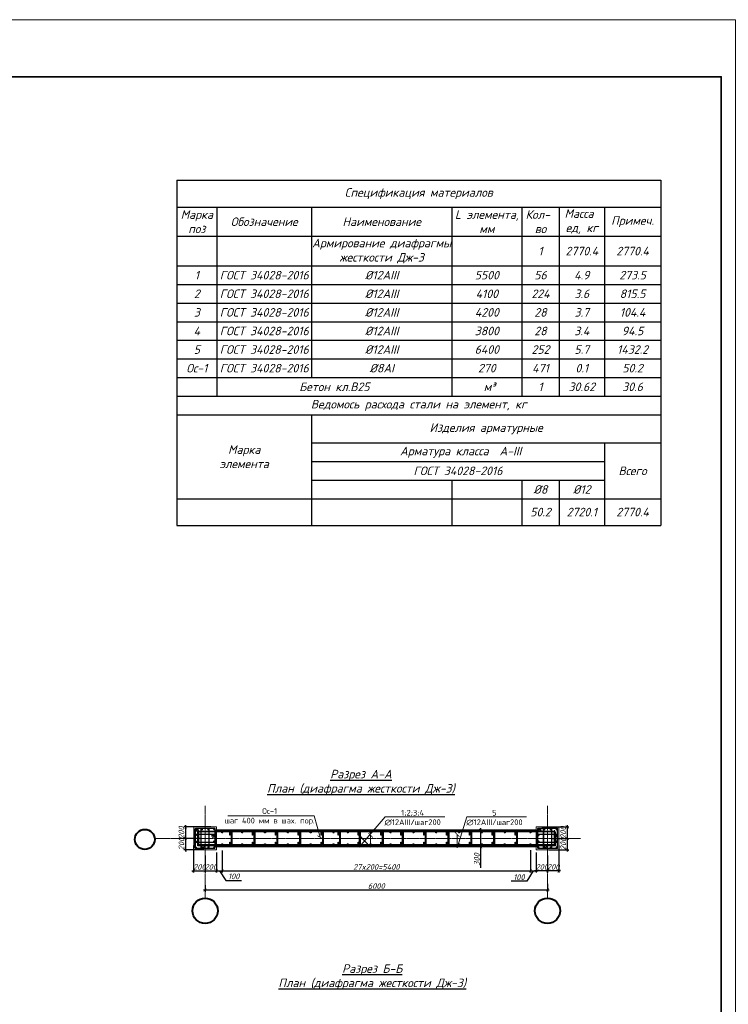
# Model space of a CAD drawing. Header units: millimetres. Extents: x -33345 to 4712671, y -3392 to 121473.
# Tile 1019 of 1056: x 4039541 to 4064375, y 69397 to 103901. Entities that reach past the tile are written whole.
import ezdxf
from ezdxf import colors
from ezdxf.entities.mleader import LeaderData, LeaderLine
from ezdxf.math import Vec2, Vec3

# ---------------------------------------------------------------- set-up
doc = ezdxf.new("R2010")
doc.units = ezdxf.units.MM
for name, pattern in [('AM_DIN_G_W050', [13.75, 9.75, -1.5, 1, -1.5]), ('ГОСТ 2.303 5', [24, 20, -1.5, 1, -1.5]), ('ГОСТ 2.303 6', [12, 8, -1.5, 1, -1.5]), ('осевая', [2, 1.25, -0.25, 0.25, -0.25])]:
    doc.linetypes.add(name, pattern=pattern)
for name, color, linetype, lineweight in [('.', 7, 'Continuous', 15), ('w-line', 7, 'Continuous', 0), ('w-Армирования', 172, 'Continuous', 30), ('КЖ_ОСИ', 1, 'Continuous', 25), ('ос КЖ', 242, 'осевая', 15)]:
    doc.layers.add(name, color=color, linetype=linetype, lineweight=lineweight)
doc.layers.add('_линия', color=7, linetype='Continuous')
doc.styles.add('_text', font='isocpeui.ttf')
doc.styles.add('GOST-2.304_Type-B', font='GOST Common.ttf')
doc.styles.add('GOST-2.304_Type-B_italic', font='GOST Common Italic.ttf')
doc.styles.add('ISOCPEUR', font='isocpeui.ttf', dxfattribs={"height": 300})
doc.styles.add('Toxur', font='isocpeui.ttf', dxfattribs={"height": 250})
doc.styles.add('X-U-RW-01$0$StyleROMANS', font='GOTHIC.TTF')
doc.dimstyles.new('A_100', dxfattribs={"dimtxt": 100, "dimasz": 50, "dimexe": 30, "dimexo": 50, "dimgap": 20, "dimtad": 1, "dimdec": 0, "dimtxsty": 'GOST-2.304_Type-B_italic', "dimblk": 'ARCHTICK', "dimcen": 0, "dimdle": 30, "dimclrd": 256, "dimclre": 256, "dimadec": 0, "dimazin": 0, "dimtfac": 1, "dimtdec": 0, "dimtmove": 0, "dimatfit": 3, "dimfxl": 1, "dimlwd": -1, "dimlwe": -1, "dimarcsym": 1})

# ---------------------------------------------------------------- blocks, each defined once
blk = doc.blocks.new('srhet')
at = {"lineweight": 20}
blk.add_lwpolyline([(-49807960, 24193266), (-49748560, 24193266), (-49748560, 24235266), (-49807960, 24235266)], close=True, dxfattribs=at)
at = {"lineweight": 35}
blk.add_lwpolyline([(-49805960, 24193766), (-49749060, 24193766), (-49749060, 24234766), (-49805960, 24234766)], close=True, dxfattribs=at)
blk = doc.blocks.new('*T2455')
at = {"color": 0, "linetype": 'ByBlock', "lineweight": -2, "transparency": 16777216}
for p, q in [((0, 0), (16958, 0)), ((0, 0), (0, -12101)), ((16958, 0), (16958, -12101)), ((0, -950), (16958, -950)), ((1405, -950), (1405, -7570)), ((4721, -950), (4721, -6918)), ((9640, -950), (9640, -7570)), ((12090, -950), (12090, -7570)), ((13401, -950), (13401, -7570)), ((14984, -950), (14984, -7570)), ((0, -1971), (16958, -1971)), ((0, -3007), (16958, -3007)), ((0, -3659), (16958, -3659)), ((0, -4311), (16958, -4311)), ((0, -4963), (16958, -4963)), ((0, -5614), (16958, -5614)), ((0, -6266), (16958, -6266)), ((0, -6918), (16958, -6918)), ((0, -7570), (16958, -7570)), ((0, -8222), (16958, -8222)), ((4721, -8222), (4721, -12101)), ((4721, -9212), (16958, -9212)), ((14984, -9212), (14984, -12101)), ((4721, -9864), (14984, -9864)), ((4721, -10516), (14984, -10516)), ((9640, -10516), (9640, -12101)), ((12090, -10516), (12090, -12101)), ((13401, -10516), (13401, -12101)), ((0, -11168), (16958, -11168)), ((0, -12101), (16958, -12101))]:
    blk.add_line(p, q, dxfattribs=at)
at = {"color": 0, "lineweight": 25, "transparency": 16777216, "char_height": 300, "attachment_point": 5}
for s, insert, width, style in [('Спецификация материалов ', (8479, -475), 16955.45, 'Toxur'), ('Марка поз', (702, -1460), 1401.56, 'Toxur'), ('L элемента, мм', (10865, -1460), 2446.63, 'Toxur'), ('Кол-   во', (12745, -1460), 1308.13, 'Toxur'), ('Масса   ед, кг', (14192, -1460), 1580.36, 'Toxur'), ('Обозначение', (3063, -1460), 3313.91, 'Toxur'), ('Наименование', (7181, -1460), 4915.43, 'Toxur'), ('Примеч.', (15971, -1460), 1971.44, 'Toxur'), ('{\\C230;Армирование диафрагмы жесткости Дж-3}', (7181, -2489), 4915.43, 'Toxur'), ('{\\C230;1}', (12745, -2489), 1308.13, 'Toxur'), ('{\\C230;2770.4}', (14192, -2489), 1580.36, 'Toxur'), ('{\\C230;2770.4}', (15971, -2489), 1971.44, 'Toxur'), ('{\\C5;ГОСТ 34028-2016}', (3063, -3333), 3313.91, 'Toxur'), ('{\\C5;1}', (702, -3333), 1401.56, 'Toxur'), ('{\\C5;%%C12АIII}', (7181, -3333), 4915.43, 'Toxur'), ('{\\C5;5500}', (10865, -3333), 2446.63, 'ISOCPEUR'), ('{\\C5;56}', (12745, -3333), 1308.13, 'Toxur'), ('{\\C5;4.9}', (14192, -3333), 1580.36, 'Toxur'), ('{\\C5;273.5}', (15971, -3333), 1971.44, 'Toxur'), ('{\\C5;ГОСТ 34028-2016}', (3063, -3985), 3313.91, 'Toxur'), ('{\\C5;2}', (702, -3985), 1401.56, 'Toxur'), ('{\\C5;%%C12АIII}', (7181, -3985), 4915.43, 'Toxur'), ('{\\C5;4100}', (10865, -3985), 2446.63, 'ISOCPEUR'), ('{\\C5;224}', (12745, -3985), 1308.13, 'Toxur'), ('{\\C5;3.6}', (14192, -3985), 1580.36, 'Toxur'), ('{\\C5;815.5}', (15971, -3985), 1971.44, 'Toxur'), ('{\\C5;3', (702, -4637), 1401.56, 'Toxur'), ('{\\C5;ГОСТ 34028-2016}', (3063, -4637), 3313.91, 'Toxur'), ('{\\C5;%%C12АIII}', (7181, -4637), 4915.43, 'Toxur'), ('{\\C5;4200}', (10865, -4637), 2446.63, 'ISOCPEUR'), ('{\\C5;28}', (12745, -4637), 1308.13, 'Toxur'), ('{\\C5;3.7}', (14192, -4637), 1580.36, 'Toxur'), ('{\\C5;104.4}', (15971, -4637), 1971.44, 'Toxur'), ('{\\C5;4', (702, -5289), 1401.56, 'Toxur'), ('{\\C5;ГОСТ 34028-2016}', (3063, -5289), 3313.91, 'Toxur'), ('{\\C5;%%C12АIII}', (7181, -5289), 4915.43, 'Toxur'), ('{\\C5;3800}', (10865, -5289), 2446.63, 'ISOCPEUR'), ('{\\C5;28}', (12745, -5289), 1308.13, 'Toxur'), ('{\\C5;3.4}', (14192, -5289), 1580.36, 'Toxur'), ('{\\C5;94.5}', (15971, -5289), 1971.44, 'Toxur'), ('{\\C5;5', (702, -5940), 1401.56, 'Toxur'), ('{\\C5;ГОСТ 34028-2016}', (3063, -5940), 3313.91, 'Toxur'), ('{\\C5;%%C12АIII}', (7181, -5940), 4915.43, 'Toxur'), ('{\\C5;6400}', (10865, -5940), 2446.63, 'ISOCPEUR'), ('{\\C5;252}', (12745, -5940), 1308.13, 'Toxur'), ('{\\C5;5.7}', (14192, -5940), 1580.36, 'Toxur'), ('{\\C5;1432.2}', (15971, -5940), 1971.44, 'Toxur'), ('{\\C5;ГОСТ 34028-2016}', (3063, -6592), 3313.91, 'Toxur'), ('{\\C5;Ос-1}', (702, -6592), 1401.56, 'Toxur'), ('{\\C5;%%C8АI}', (7181, -6592), 4915.43, 'Toxur'), ('{\\C5;270}', (10865, -6592), 2446.63, 'Toxur'), ('{\\C5;471}', (12745, -6592), 1308.13, 'Toxur'), ('{\\C5;0.1}', (14192, -6592), 1580.36, 'Toxur'), ('{\\C5;50.2}', (15971, -6592), 1971.44, 'Toxur'), ('{\\C230;Бетон кл.В25   }', (5522, -7244), 8232.34, 'Toxur'), ('{\\C230; м³ }', (10865, -7244), 2446.63, 'Toxur'), ('{\\C230;1}', (12745, -7244), 1307.53, 'Toxur'), ('{\\C230;30.62}', (14192, -7244), 1579.76, 'Toxur'), ('{\\C230;30.6}', (15971, -7244), 1970.84, 'Toxur'), ('\\A1;Ведомось расхода стали на элемент, кг', (8479, -7896), 16955.45, 'Toxur'), ('\\A1;Изделия арматурные', (10840, -8717), 12233.98, 'Toxur'), ('Марка \\Pэлемента', (2361, -9695), 4718.47, 'Toxur'), ('\\A1; Арматура класса  А-III', (9853, -9538), 10259.54, 'Toxur'), ('Всего', (15971, -10190), 1971.44, 'Toxur'), ('{\\C5;ГОСТ 34028-2016}', (9853, -10190), 10259.54, 'Toxur'), ('%%C8', (12745, -10842), 1308.13, 'Toxur'), ('%%C12', (14192, -10842), 1580.36, 'Toxur'), ('50.2', (12745, -11634), 1308.13, 'Toxur'), ('2720.1', (14192, -11634), 1580.36, 'Toxur'), ('2770.4', (15971, -11634), 1971.44, 'Toxur')]:
    blk.add_mtext(s, dxfattribs=dict(at, insert=insert, width=width, style=style))
blk = doc.blocks.new('_ArchTick')
at = {"color": 0, "linetype": 'ByBlock', "const_width": 0.15}
blk.add_lwpolyline([(-0.5, -0.5), (0.5, 0.5)], dxfattribs=at)
blk = doc.blocks.new('*D736')
at = {"transparency": 16777216}
for p, q in [((3888844, 1529288), (3888844, 1529172)), ((3894844, 1529311), (3894844, 1529172)), ((3894874, 1529202), (3888814, 1529202))]:
    blk.add_line(p, q, dxfattribs=at)
at = {"layer": 'Defpoints', "color": 0, "lineweight": 0, "transparency": 16777216}
for p in [(3888844, 1529338), (3894844, 1529361), (3888844, 1529202)]:
    blk.add_point(p, dxfattribs=at)
at = {"transparency": 16777216, "xscale": 50, "yscale": 50, "zscale": 50, "rotation": 180}
blk.add_blockref('_ArchTick', (3888844, 1529202), dxfattribs=at)
at = {"transparency": 16777216, "xscale": 50, "yscale": 50, "zscale": 50}
blk.add_blockref('_ArchTick', (3894844, 1529202), dxfattribs=at)
at = {"color": 0, "transparency": 16777216, "insert": (3891844, 1529272), "char_height": 100, "attachment_point": 5, "style": 'GOST-2.304_Type-B_italic'}
blk.add_mtext('6000', dxfattribs=at)
blk = doc.blocks.new('sg')
at = {"layer": 'w-line', "color": 0, "ltscale": 100}
blk.add_lwpolyline([(-221433862, 49544442), (-221428862, 49544442), (-221428862, 49549442), (-221433862, 49549442)], close=True, dxfattribs=at)
at = {"layer": 'w-Армирования', "color": 0, "lineweight": 13, "ltscale": 100}
for points in [[(-221432986, 49548466), (-221433441, 49548827, -0.7364565), (-221433362, 49549082), (-221429362, 49549082, -0.4142136), (-221429222, 49548942), (-221429222, 49544942, -0.4142136), (-221429362, 49544802), (-221433362, 49544802, -0.4142136), (-221433502, 49544942), (-221433502, 49548942, -0.6509933), (-221433268, 49549046), (-221432831, 49548700), (-221432782, 49548762), (-221433214, 49549105, 0.651037), (-221433582, 49548942), (-221433582, 49544942, 0.4142136), (-221433362, 49544722), (-221429362, 49544722, 0.4142136), (-221429142, 49544942), (-221429142, 49548942, 0.4142136), (-221429362, 49549162), (-221433362, 49549162, 0.7364553), (-221433487, 49548761), (-221433035, 49548403)], [(-221429895, 49547398), (-221429455, 49547747, -0.6451392), (-221429222, 49547642), (-221429222, 49546242, -0.4142136), (-221429362, 49546102), (-221433362, 49546102, -0.4142136), (-221433502, 49546242), (-221433502, 49547642, -0.4142136), (-221433362, 49547782), (-221429362, 49547782, -0.7424151), (-221429285, 49547525), (-221429740, 49547164), (-221429691, 49547102), (-221429239, 49547459, 0.7402736), (-221429362, 49547862), (-221433362, 49547862, 0.4142136), (-221433582, 49547642), (-221433582, 49546242, 0.4142136), (-221433362, 49546022), (-221429362, 49546022, 0.4142136), (-221429142, 49546242), (-221429142, 49547642, 0.6474593), (-221429508, 49547806), (-221429944, 49547461)], [(-221431684, 49545420), (-221432147, 49545053, 0.7161724), (-221432062, 49544802), (-221430662, 49544802, 0.4142136), (-221430522, 49544942), (-221430522, 49548942, 0.4142136), (-221430662, 49549082), (-221432062, 49549082, 0.4142136), (-221432202, 49548942), (-221432202, 49544942, 0.6451153), (-221431970, 49544837), (-221431530, 49545186), (-221431480, 49545123), (-221431916, 49544778, -0.6474561), (-221432282, 49544942), (-221432282, 49548942, -0.4142136), (-221432062, 49549162), (-221430662, 49549162, -0.4142136), (-221430442, 49548942), (-221430442, 49544942, -0.4142136), (-221430662, 49544722), (-221432062, 49544722, -0.7402736), (-221432185, 49545124), (-221431734, 49545482)]]:
    blk.add_lwpolyline(points, format="xyb", close=True, dxfattribs=at)
for centre in [(-221433362, 49548942), (-221432062, 49548942), (-221430662, 49548942), (-221429362, 49548942), (-221433362, 49547642), (-221433362, 49546242), (-221429362, 49547642), (-221429362, 49546242), (-221433362, 49544942), (-221432062, 49544942), (-221430662, 49544942), (-221429362, 49544942)]:
    blk.add_circle(centre, 140, dxfattribs=at)
at = {"layer": 'КЖ_ОСИ', "color": 0, "linetype": 'AM_DIN_G_W050', "lineweight": 13, "ltscale": 100}
for points in [[(-221432807, 49548731), (-221433250, 49549083, 0.6274968), (-221433542, 49548942), (-221433542, 49544942, 0.4142136), (-221433362, 49544762), (-221429362, 49544762, 0.4142136), (-221429182, 49544942), (-221429182, 49548942, 0.4142136), (-221429362, 49549122), (-221433362, 49549122, 0.7016331), (-221433477, 49548804), (-221433011, 49548434)], [(-221429715, 49547133), (-221429222, 49547529, 0.6306121), (-221429362, 49547822), (-221433362, 49547822, 0.4142136), (-221433542, 49547642), (-221433542, 49546242, 0.4142136), (-221433362, 49546062), (-221429362, 49546062, 0.4142136), (-221429182, 49546242), (-221429182, 49547642, 0.6306019), (-221429475, 49547782), (-221429919, 49547430)], [(-221431505, 49545154), (-221431949, 49544802, -0.6306121), (-221432242, 49544942), (-221432242, 49548942, -0.4142136), (-221432062, 49549122), (-221430662, 49549122, -0.4142136), (-221430482, 49548942), (-221430482, 49544942, -0.4142136), (-221430662, 49544762), (-221432062, 49544762, -0.6306019), (-221432202, 49545055), (-221431709, 49545451)]]:
    blk.add_lwpolyline(points, format="xyb", dxfattribs=at)
blk = doc.blocks.new('*D737')
at = {"transparency": 16777216}
for p, q in [((3888644, 1529983), (3888644, 1529506)), ((3888844, 1529807), (3888844, 1529506)), ((3888614, 1529536), (3888874, 1529536))]:
    blk.add_line(p, q, dxfattribs=at)
at = {"layer": 'Defpoints', "color": 0, "lineweight": 0, "transparency": 16777216}
for p in [(3888644, 1530033), (3888844, 1529857), (3888844, 1529536)]:
    blk.add_point(p, dxfattribs=at)
at = {"transparency": 16777216, "xscale": 50, "yscale": 50, "zscale": 50, "rotation": 180}
blk.add_blockref('_ArchTick', (3888644, 1529536), dxfattribs=at)
at = {"transparency": 16777216, "xscale": 50, "yscale": 50, "zscale": 50}
blk.add_blockref('_ArchTick', (3888844, 1529536), dxfattribs=at)
at = {"color": 0, "transparency": 16777216, "insert": (3888744, 1529606), "char_height": 100, "attachment_point": 5, "style": 'GOST-2.304_Type-B_italic'}
blk.add_mtext('200', dxfattribs=at)
blk = doc.blocks.new('*D738')
at = {"transparency": 16777216}
for p, q in [((3888844, 1529807), (3888844, 1529506)), ((3889044, 1529857), (3889044, 1529506)), ((3888814, 1529536), (3889074, 1529536))]:
    blk.add_line(p, q, dxfattribs=at)
at = {"layer": 'Defpoints', "color": 0, "lineweight": 0, "transparency": 16777216}
for p in [(3888844, 1529857), (3889044, 1529907), (3889044, 1529536)]:
    blk.add_point(p, dxfattribs=at)
at = {"transparency": 16777216, "xscale": 50, "yscale": 50, "zscale": 50, "rotation": 180}
blk.add_blockref('_ArchTick', (3888844, 1529536), dxfattribs=at)
at = {"transparency": 16777216, "xscale": 50, "yscale": 50, "zscale": 50}
blk.add_blockref('_ArchTick', (3889044, 1529536), dxfattribs=at)
at = {"color": 0, "transparency": 16777216, "insert": (3888944, 1529606), "char_height": 100, "attachment_point": 5, "style": 'GOST-2.304_Type-B_italic'}
blk.add_mtext('200', dxfattribs=at)
blk = doc.blocks.new('*D739')
at = {"transparency": 16777216}
for p, q in [((3889044, 1529857), (3889044, 1529506)), ((3889145, 1529895), (3889145, 1529506)), ((3889014, 1529536), (3889175, 1529536)), ((3889095, 1529536), (3889206, 1529371)), ((3889206, 1529371), (3889485, 1529371))]:
    blk.add_line(p, q, dxfattribs=at)
at = {"layer": 'Defpoints', "color": 0, "lineweight": 0, "transparency": 16777216}
for p in [(3889145, 1529945), (3889044, 1529907), (3889145, 1529536)]:
    blk.add_point(p, dxfattribs=at)
at = {"transparency": 16777216, "xscale": 50, "yscale": 50, "zscale": 50, "rotation": 180}
blk.add_blockref('_ArchTick', (3889044, 1529536), dxfattribs=at)
at = {"transparency": 16777216, "xscale": 50, "yscale": 50, "zscale": 50}
blk.add_blockref('_ArchTick', (3889145, 1529536), dxfattribs=at)
at = {"color": 0, "transparency": 16777216, "insert": (3889346, 1529441), "char_height": 100, "attachment_point": 5, "style": 'GOST-2.304_Type-B_italic'}
blk.add_mtext('100', dxfattribs=at)
blk = doc.blocks.new('*D740')
at = {"transparency": 16777216}
for p, q in [((3889145, 1529895), (3889145, 1529506)), ((3894545, 1529898), (3894545, 1529506)), ((3889115, 1529536), (3894575, 1529536))]:
    blk.add_line(p, q, dxfattribs=at)
at = {"layer": 'Defpoints', "color": 0, "lineweight": 0, "transparency": 16777216}
for p in [(3889145, 1529945), (3894545, 1529948), (3894545, 1529536)]:
    blk.add_point(p, dxfattribs=at)
at = {"transparency": 16777216, "xscale": 50, "yscale": 50, "zscale": 50, "rotation": 180}
blk.add_blockref('_ArchTick', (3889145, 1529536), dxfattribs=at)
at = {"transparency": 16777216, "xscale": 50, "yscale": 50, "zscale": 50}
blk.add_blockref('_ArchTick', (3894545, 1529536), dxfattribs=at)
at = {"color": 0, "transparency": 16777216, "insert": (3891845, 1529606), "char_height": 100, "attachment_point": 5, "style": 'GOST-2.304_Type-B_italic'}
blk.add_mtext('27x200=5400', dxfattribs=at)
blk = doc.blocks.new('*D741')
at = {"transparency": 16777216}
for p, q in [((3894545, 1529898), (3894545, 1529506)), ((3894644, 1529857), (3894644, 1529506)), ((3894595, 1529536), (3894483, 1529356)), ((3894515, 1529536), (3894674, 1529536)), ((3894483, 1529356), (3894205, 1529356))]:
    blk.add_line(p, q, dxfattribs=at)
at = {"layer": 'Defpoints', "color": 0, "lineweight": 0, "transparency": 16777216}
for p in [(3894545, 1529948), (3894644, 1529907), (3894644, 1529536)]:
    blk.add_point(p, dxfattribs=at)
at = {"transparency": 16777216, "xscale": 50, "yscale": 50, "zscale": 50, "rotation": 180}
blk.add_blockref('_ArchTick', (3894545, 1529536), dxfattribs=at)
at = {"transparency": 16777216, "xscale": 50, "yscale": 50, "zscale": 50}
blk.add_blockref('_ArchTick', (3894644, 1529536), dxfattribs=at)
at = {"color": 0, "transparency": 16777216, "insert": (3894344, 1529426), "char_height": 100, "attachment_point": 5, "style": 'GOST-2.304_Type-B_italic'}
blk.add_mtext('100', dxfattribs=at)
blk = doc.blocks.new('*D742')
at = {"transparency": 16777216}
for p, q in [((3893675, 1530257), (3893645, 1530257)), ((3893675, 1529927), (3893675, 1530287)), ((3893675, 1529957), (3893645, 1529957)), ((3893675, 1529588), (3893675, 1529957))]:
    blk.add_line(p, q, dxfattribs=at)
at = {"layer": 'Defpoints', "color": 0, "lineweight": 0, "transparency": 16777216}
for p in [(3893675, 1530257), (3893725, 1530257), (3893725, 1529957)]:
    blk.add_point(p, dxfattribs=at)
at = {"transparency": 16777216, "xscale": 50, "yscale": 50, "zscale": 50}
for p, rotation in [((3893675, 1530257), 90), ((3893675, 1529957), 270)]:
    blk.add_blockref('_ArchTick', p, dxfattribs=dict(at, rotation=rotation))
at = {"color": 0, "transparency": 16777216, "insert": (3893605, 1529737), "char_height": 100, "attachment_point": 5, "rotation": 90, "style": 'GOST-2.304_Type-B_italic'}
blk.add_mtext('300', dxfattribs=at)
blk = doc.blocks.new('*D743')
at = {"transparency": 16777216}
for p, q in [((3888946, 1530307), (3888469, 1530307)), ((3888499, 1530337), (3888499, 1530077)), ((3888770, 1530107), (3888469, 1530107))]:
    blk.add_line(p, q, dxfattribs=at)
at = {"layer": 'Defpoints', "color": 0, "lineweight": 0, "transparency": 16777216}
for p in [(3888996, 1530307), (3888499, 1530107), (3888820, 1530107)]:
    blk.add_point(p, dxfattribs=at)
at = {"transparency": 16777216, "xscale": 50, "yscale": 50, "zscale": 50}
for p, rotation in [((3888499, 1530307), 90), ((3888499, 1530107), 270)]:
    blk.add_blockref('_ArchTick', p, dxfattribs=dict(at, rotation=rotation))
at = {"color": 0, "transparency": 16777216, "insert": (3888429, 1530207), "char_height": 100, "attachment_point": 5, "rotation": 90, "style": 'GOST-2.304_Type-B_italic'}
blk.add_mtext('200', dxfattribs=at)
blk = doc.blocks.new('*D744')
at = {"transparency": 16777216}
for p, q in [((3888770, 1530107), (3888469, 1530107)), ((3888499, 1530137), (3888499, 1529877)), ((3888820, 1529907), (3888469, 1529907))]:
    blk.add_line(p, q, dxfattribs=at)
at = {"layer": 'Defpoints', "color": 0, "lineweight": 0, "transparency": 16777216}
for p in [(3888820, 1530107), (3888499, 1529907), (3888870, 1529907)]:
    blk.add_point(p, dxfattribs=at)
at = {"transparency": 16777216, "xscale": 50, "yscale": 50, "zscale": 50}
for p, rotation in [((3888499, 1530107), 90), ((3888499, 1529907), 270)]:
    blk.add_blockref('_ArchTick', p, dxfattribs=dict(at, rotation=rotation))
at = {"color": 0, "transparency": 16777216, "insert": (3888429, 1530007), "char_height": 100, "attachment_point": 5, "rotation": 90, "style": 'GOST-2.304_Type-B_italic'}
blk.add_mtext('200', dxfattribs=at)
blk = doc.blocks.new('*D745')
at = {"transparency": 16777216}
for p, q in [((3895044, 1529983), (3895044, 1529506)), ((3894844, 1529807), (3894844, 1529506)), ((3895074, 1529536), (3894814, 1529536))]:
    blk.add_line(p, q, dxfattribs=at)
at = {"layer": 'Defpoints', "color": 0, "lineweight": 0, "transparency": 16777216}
for p in [(3895044, 1530033), (3894844, 1529857), (3894844, 1529536)]:
    blk.add_point(p, dxfattribs=at)
at = {"transparency": 16777216, "xscale": 50, "yscale": 50, "zscale": 50, "rotation": 180}
blk.add_blockref('_ArchTick', (3894844, 1529536), dxfattribs=at)
at = {"transparency": 16777216, "xscale": 50, "yscale": 50, "zscale": 50}
blk.add_blockref('_ArchTick', (3895044, 1529536), dxfattribs=at)
at = {"color": 0, "transparency": 16777216, "insert": (3894944, 1529606), "char_height": 100, "attachment_point": 5, "style": 'GOST-2.304_Type-B_italic'}
blk.add_mtext('200', dxfattribs=at)
blk = doc.blocks.new('*D746')
at = {"transparency": 16777216}
for p, q in [((3894644, 1529857), (3894644, 1529506)), ((3894844, 1529807), (3894844, 1529506)), ((3894874, 1529536), (3894614, 1529536))]:
    blk.add_line(p, q, dxfattribs=at)
at = {"layer": 'Defpoints', "color": 0, "lineweight": 0, "transparency": 16777216}
for p in [(3894644, 1529907), (3894844, 1529857), (3894644, 1529536)]:
    blk.add_point(p, dxfattribs=at)
at = {"transparency": 16777216, "xscale": 50, "yscale": 50, "zscale": 50, "rotation": 180}
blk.add_blockref('_ArchTick', (3894644, 1529536), dxfattribs=at)
at = {"transparency": 16777216, "xscale": 50, "yscale": 50, "zscale": 50}
blk.add_blockref('_ArchTick', (3894844, 1529536), dxfattribs=at)
at = {"color": 0, "transparency": 16777216, "insert": (3894744, 1529606), "char_height": 100, "attachment_point": 5, "style": 'GOST-2.304_Type-B_italic'}
blk.add_mtext('200', dxfattribs=at)
blk = doc.blocks.new('*D747')
at = {"transparency": 16777216}
for p, q in [((3894743, 1530307), (3895220, 1530307)), ((3895190, 1530337), (3895190, 1530077)), ((3894919, 1530107), (3895220, 1530107))]:
    blk.add_line(p, q, dxfattribs=at)
at = {"layer": 'Defpoints', "color": 0, "lineweight": 0, "transparency": 16777216}
for p in [(3894693, 1530307), (3894869, 1530107), (3895190, 1530107)]:
    blk.add_point(p, dxfattribs=at)
at = {"transparency": 16777216, "xscale": 50, "yscale": 50, "zscale": 50}
for p, rotation in [((3895190, 1530307), 90), ((3895190, 1530107), 270)]:
    blk.add_blockref('_ArchTick', p, dxfattribs=dict(at, rotation=rotation))
at = {"color": 0, "transparency": 16777216, "insert": (3895120, 1530207), "char_height": 100, "attachment_point": 5, "rotation": 90, "style": 'GOST-2.304_Type-B_italic'}
blk.add_mtext('200', dxfattribs=at)
blk = doc.blocks.new('*D748')
at = {"transparency": 16777216}
for p, q in [((3894919, 1530107), (3895220, 1530107)), ((3895190, 1530137), (3895190, 1529877)), ((3894869, 1529907), (3895220, 1529907))]:
    blk.add_line(p, q, dxfattribs=at)
at = {"layer": 'Defpoints', "color": 0, "lineweight": 0, "transparency": 16777216}
for p in [(3894869, 1530107), (3894819, 1529907), (3895190, 1529907)]:
    blk.add_point(p, dxfattribs=at)
at = {"transparency": 16777216, "xscale": 50, "yscale": 50, "zscale": 50}
for p, rotation in [((3895190, 1530107), 90), ((3895190, 1529907), 270)]:
    blk.add_blockref('_ArchTick', p, dxfattribs=dict(at, rotation=rotation))
at = {"color": 0, "transparency": 16777216, "insert": (3895120, 1530007), "char_height": 100, "attachment_point": 5, "rotation": 90, "style": 'GOST-2.304_Type-B_italic'}
blk.add_mtext('200', dxfattribs=at)
blk = doc.blocks.new('КНОЫ')
blk.add_lwpolyline([(3889044.5, 1530256.7), (3894644.5, 1530256.7), (3894644.5, 1529956.7), (3889044.5, 1529956.7)], close=True)
at = {"color": 0, "lineweight": 30, "ltscale": 12}
for points in [[(3888709.4, 1530236.7), (3888709.4, 1530004.9, 0.4142136), (3888734.6, 1529979.7), (3894949.2, 1529979.7, 0.4142136), (3894974.4, 1530004.9), (3894974.4, 1530236.7), (3894960.4, 1530236.7), (3894960.4, 1530004.9, -0.4979152), (3894949.2, 1529993.7), (3888734.6, 1529993.7, -0.4142136), (3888723.4, 1530004.9), (3888723.4, 1530236.7)], [(3888715.1, 1529976.7), (3888715.1, 1530208.5, -0.4142136), (3888740.3, 1530233.7), (3894954.9, 1530233.7, -0.4142136), (3894980.1, 1530208.5), (3894980.1, 1529976.7), (3894966.1, 1529976.7), (3894966.1, 1530208.5, 0.4979152), (3894954.9, 1530219.7), (3888740.3, 1530219.7, 0.4142136), (3888729.1, 1530208.5), (3888729.1, 1529976.7)], [(3889283.7, 1530042.7), (3889283.7, 1530003.3, 1), (3889305.3, 1530003.3), (3889305.3, 1530210.1, 1.0000011), (3889283.7, 1530210.1), (3889283.7, 1530165.5), (3889275.7, 1530165.5), (3889275.7, 1530210.1, -1), (3889313.3, 1530210.1), (3889313.3, 1530003.3, -1), (3889275.7, 1530003.3), (3889275.7, 1530042.7)], [(3889683.7, 1530042.7), (3889683.7, 1530003.3, 1), (3889705.3, 1530003.3), (3889705.3, 1530210.1, 1.0000011), (3889683.7, 1530210.1), (3889683.7, 1530165.5), (3889675.7, 1530165.5), (3889675.7, 1530210.1, -1), (3889713.3, 1530210.1), (3889713.3, 1530003.3, -1), (3889675.7, 1530003.3), (3889675.7, 1530042.7)], [(3890083.7, 1530042.7), (3890083.7, 1530003.3, 1), (3890105.3, 1530003.3), (3890105.3, 1530210.1, 1.0000011), (3890083.7, 1530210.1), (3890083.7, 1530165.5), (3890075.7, 1530165.5), (3890075.7, 1530210.1, -1), (3890113.3, 1530210.1), (3890113.3, 1530003.3, -1), (3890075.7, 1530003.3), (3890075.7, 1530042.7)], [(3890483.7, 1530042.7), (3890483.7, 1530003.3, 1), (3890505.3, 1530003.3), (3890505.3, 1530210.1, 1.0000011), (3890483.7, 1530210.1), (3890483.7, 1530165.5), (3890475.7, 1530165.5), (3890475.7, 1530210.1, -1), (3890513.3, 1530210.1), (3890513.3, 1530003.3, -1), (3890475.7, 1530003.3), (3890475.7, 1530042.7)], [(3890883.7, 1530042.7), (3890883.7, 1530003.3, 1), (3890905.3, 1530003.3), (3890905.3, 1530210.1, 1.0000011), (3890883.7, 1530210.1), (3890883.7, 1530165.5), (3890875.7, 1530165.5), (3890875.7, 1530210.1, -1), (3890913.3, 1530210.1), (3890913.3, 1530003.3, -1), (3890875.7, 1530003.3), (3890875.7, 1530042.7)], [(3891183.7, 1530042.7), (3891183.7, 1530003.3, 1), (3891205.3, 1530003.3), (3891205.3, 1530210.1, 1.0000011), (3891183.7, 1530210.1), (3891183.7, 1530165.5), (3891175.7, 1530165.5), (3891175.7, 1530210.1, -1), (3891213.3, 1530210.1), (3891213.3, 1530003.3, -1), (3891175.7, 1530003.3), (3891175.7, 1530042.7)], [(3891533.7, 1530042.7), (3891533.7, 1530003.3, 1), (3891555.3, 1530003.3), (3891555.3, 1530210.1, 1.0000011), (3891533.7, 1530210.1), (3891533.7, 1530165.5), (3891525.7, 1530165.5), (3891525.7, 1530210.1, -1), (3891563.3, 1530210.1), (3891563.3, 1530003.3, -1), (3891525.7, 1530003.3), (3891525.7, 1530042.7)], [(3891933.7, 1530042.7), (3891933.7, 1530003.3, 1), (3891955.3, 1530003.3), (3891955.3, 1530210.1, 1.0000011), (3891933.7, 1530210.1), (3891933.7, 1530165.5), (3891925.7, 1530165.5), (3891925.7, 1530210.1, -1), (3891963.3, 1530210.1), (3891963.3, 1530003.3, -1), (3891925.7, 1530003.3), (3891925.7, 1530042.7)], [(3892283.7, 1530042.7), (3892283.7, 1530003.3, 1), (3892305.3, 1530003.3), (3892305.3, 1530210.1, 1.0000011), (3892283.7, 1530210.1), (3892283.7, 1530165.5), (3892275.7, 1530165.5), (3892275.7, 1530210.1, -1), (3892313.3, 1530210.1), (3892313.3, 1530003.3, -1), (3892275.7, 1530003.3), (3892275.7, 1530042.7)], [(3892683.7, 1530042.7), (3892683.7, 1530003.3, 1), (3892705.3, 1530003.3), (3892705.3, 1530210.1, 1.0000011), (3892683.7, 1530210.1), (3892683.7, 1530165.5), (3892675.7, 1530165.5), (3892675.7, 1530210.1, -1), (3892713.3, 1530210.1), (3892713.3, 1530003.3, -1), (3892675.7, 1530003.3), (3892675.7, 1530042.7)], [(3893083.7, 1530042.7), (3893083.7, 1530003.3, 1), (3893105.3, 1530003.3), (3893105.3, 1530210.1, 1.0000011), (3893083.7, 1530210.1), (3893083.7, 1530165.5), (3893075.7, 1530165.5), (3893075.7, 1530210.1, -1), (3893113.3, 1530210.1), (3893113.3, 1530003.3, -1), (3893075.7, 1530003.3), (3893075.7, 1530042.7)], [(3893483.7, 1530042.7), (3893483.7, 1530003.3, 1), (3893505.3, 1530003.3), (3893505.3, 1530210.1, 1.0000011), (3893483.7, 1530210.1), (3893483.7, 1530165.5), (3893475.7, 1530165.5), (3893475.7, 1530210.1, -1), (3893513.3, 1530210.1), (3893513.3, 1530003.3, -1), (3893475.7, 1530003.3), (3893475.7, 1530042.7)], [(3893883.7, 1530042.7), (3893883.7, 1530003.3, 1), (3893905.3, 1530003.3), (3893905.3, 1530210.1, 1.0000011), (3893883.7, 1530210.1), (3893883.7, 1530165.5), (3893875.7, 1530165.5), (3893875.7, 1530210.1, -1), (3893913.3, 1530210.1), (3893913.3, 1530003.3, -1), (3893875.7, 1530003.3), (3893875.7, 1530042.7)], [(3894283.7, 1530042.7), (3894283.7, 1530003.3, 1), (3894305.3, 1530003.3), (3894305.3, 1530210.1, 1.0000011), (3894283.7, 1530210.1), (3894283.7, 1530165.5), (3894275.7, 1530165.5), (3894275.7, 1530210.1, -1), (3894313.3, 1530210.1), (3894313.3, 1530003.3, -1), (3894275.7, 1530003.3), (3894275.7, 1530042.7)]]:
    blk.add_lwpolyline(points, format="xyb", close=True, dxfattribs=at)
at = {"color": 0, "linetype": 'ГОСТ 2.303 5'}
for points in [[(3894967.4, 1530236.7), (3894967.4, 1530004.9, -0.4142136), (3894949.2, 1529986.7), (3888734.6, 1529986.7, -0.4142136), (3888716.4, 1530004.9), (3888716.4, 1530236.7)], [(3894973.1, 1529976.7), (3894973.1, 1530208.5, 0.4142136), (3894954.9, 1530226.7), (3888740.3, 1530226.7, 0.4142136), (3888722.1, 1530208.5), (3888722.1, 1529976.7)]]:
    blk.add_lwpolyline(points, format="xyb", dxfattribs=at)
at = {"color": 0, "linetype": 'ГОСТ 2.303 6'}
for points in [[(3889279.7, 1530042.7), (3889279.7, 1530003.3, 1), (3889309.3, 1530003.3), (3889309.3, 1530210.1, 1), (3889279.7, 1530210.1), (3889279.7, 1530165.5)], [(3889679.7, 1530042.7), (3889679.7, 1530003.3, 1), (3889709.3, 1530003.3), (3889709.3, 1530210.1, 1), (3889679.7, 1530210.1), (3889679.7, 1530165.5)], [(3890079.7, 1530042.7), (3890079.7, 1530003.3, 1), (3890109.3, 1530003.3), (3890109.3, 1530210.1, 1), (3890079.7, 1530210.1), (3890079.7, 1530165.5)], [(3890479.7, 1530042.7), (3890479.7, 1530003.3, 1), (3890509.3, 1530003.3), (3890509.3, 1530210.1, 1), (3890479.7, 1530210.1), (3890479.7, 1530165.5)], [(3890879.7, 1530042.7), (3890879.7, 1530003.3, 1), (3890909.3, 1530003.3), (3890909.3, 1530210.1, 1), (3890879.7, 1530210.1), (3890879.7, 1530165.5)], [(3891179.7, 1530042.7), (3891179.7, 1530003.3, 1), (3891209.3, 1530003.3), (3891209.3, 1530210.1, 1), (3891179.7, 1530210.1), (3891179.7, 1530165.5)], [(3891529.7, 1530042.7), (3891529.7, 1530003.3, 1), (3891559.3, 1530003.3), (3891559.3, 1530210.1, 1), (3891529.7, 1530210.1), (3891529.7, 1530165.5)], [(3891929.7, 1530042.7), (3891929.7, 1530003.3, 1), (3891959.3, 1530003.3), (3891959.3, 1530210.1, 1), (3891929.7, 1530210.1), (3891929.7, 1530165.5)], [(3892279.7, 1530042.7), (3892279.7, 1530003.3, 1), (3892309.3, 1530003.3), (3892309.3, 1530210.1, 1), (3892279.7, 1530210.1), (3892279.7, 1530165.5)], [(3892679.7, 1530042.7), (3892679.7, 1530003.3, 1), (3892709.3, 1530003.3), (3892709.3, 1530210.1, 1), (3892679.7, 1530210.1), (3892679.7, 1530165.5)], [(3893079.7, 1530042.7), (3893079.7, 1530003.3, 1), (3893109.3, 1530003.3), (3893109.3, 1530210.1, 1), (3893079.7, 1530210.1), (3893079.7, 1530165.5)], [(3893479.7, 1530042.7), (3893479.7, 1530003.3, 1), (3893509.3, 1530003.3), (3893509.3, 1530210.1, 1), (3893479.7, 1530210.1), (3893479.7, 1530165.5)], [(3893879.7, 1530042.7), (3893879.7, 1530003.3, 1), (3893909.3, 1530003.3), (3893909.3, 1530210.1, 1), (3893879.7, 1530210.1), (3893879.7, 1530165.5)], [(3894279.7, 1530042.7), (3894279.7, 1530003.3, 1), (3894309.3, 1530003.3), (3894309.3, 1530210.1, 1), (3894279.7, 1530210.1), (3894279.7, 1530165.5)]]:
    blk.add_lwpolyline(points, format="xyb", dxfattribs=at)
at = {"lineweight": 40}
for centre, radius in [((3887787.7, 1530088.4), 174.7), ((3888844.5, 1528838.4), 221.5), ((3894844.5, 1528838.4), 221.5)]:
    blk.add_circle(centre, radius, dxfattribs=at)
at = {"color": 0, "lineweight": 30, "ltscale": 4}
for centre, radius in [((3889144.5, 1530210.1), 9), ((3889294.5, 1530210.1), 9), ((3889494.5, 1530210.1), 9), ((3889694.5, 1530210.1), 9), ((3889894.5, 1530210.1), 9), ((3890094.5, 1530210.1), 9), ((3890294.5, 1530210.1), 9), ((3890494.5, 1530210.1), 9), ((3890694.5, 1530210.1), 9), ((3890894.5, 1530210.1), 9), ((3891094.5, 1530210.1), 9), ((3891194.5, 1530210.1), 9), ((3891344.5, 1530210.1), 9), ((3891544.5, 1530210.1), 9), ((3891744.5, 1530210.1), 9), ((3891944.5, 1530210.1), 9), ((3892094.5, 1530210.1), 9), ((3892294.5, 1530210.1), 9), ((3892494.5, 1530210.1), 9), ((3892694.5, 1530210.1), 9), ((3892894.5, 1530210.1), 9), ((3893094.5, 1530210.1), 9), ((3893294.5, 1530210.1), 9), ((3893494.5, 1530210.1), 9), ((3893694.5, 1530210.1), 9), ((3893894.5, 1530210.1), 9), ((3894094.5, 1530210.1), 9), ((3894294.5, 1530210.1), 9), ((3894544.5, 1530210.1), 9), ((3889144.5, 1530003.3), 9.6), ((3889294.5, 1530003.3), 9.6), ((3889494.5, 1530003.3), 9.6), ((3889694.5, 1530003.3), 9.6), ((3889894.5, 1530003.3), 9.6), ((3890094.5, 1530003.3), 9.6), ((3890294.5, 1530003.3), 9.6), ((3890494.5, 1530003.3), 9.6), ((3890694.5, 1530003.3), 9.6), ((3890894.5, 1530003.3), 9.6), ((3891094.5, 1530003.3), 9.6), ((3891194.5, 1530003.3), 9.6), ((3891344.5, 1530003.3), 9.6), ((3891544.5, 1530003.3), 9.6), ((3891744.5, 1530003.3), 9.6), ((3891944.5, 1530003.3), 9.6), ((3892094.5, 1530003.3), 9.6), ((3892294.5, 1530003.3), 9.6), ((3892494.5, 1530003.3), 9.6), ((3892694.5, 1530003.3), 9.6), ((3892894.5, 1530003.3), 9.6), ((3893094.5, 1530003.3), 9.6), ((3893294.5, 1530003.3), 9.6), ((3893494.5, 1530003.3), 9.6), ((3893694.5, 1530003.3), 9.6), ((3893894.5, 1530003.3), 9.6), ((3894094.5, 1530003.3), 9.6), ((3894294.5, 1530003.3), 9.6), ((3894544.5, 1530003.3), 9.6)]:
    blk.add_circle(centre, radius, dxfattribs=at)
at = {"layer": 'ос КЖ', "lineweight": 15, "ltscale": 20}
for p, q in [((3888844.5, 1530677.5), (3888844.5, 1529059.9)), ((3894844.5, 1530677.5), (3894844.5, 1529059.9))]:
    blk.add_line(p, q, dxfattribs=at)
blk.add_lwpolyline([(3895420.4, 1530106.7), (3894720, 1530106.7), (3889110.2, 1530106.7), (3887962.4, 1530106.7)], dxfattribs=at)
at = {"lineweight": 13, "xscale": 0.07999999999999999, "yscale": 0.07999999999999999, "zscale": 0.07999999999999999}
for p in [(21603353.5, -2433648.7), (21609353.5, -2433648.7)]:
    blk.add_blockref('sg', p, dxfattribs=at)
at = {"ltscale": 20, "char_height": 150, "width": 7656.631, "attachment_point": 5, "style": '_text'}
for s, insert in [('{\\LРазрез А-А \\PПлан (диафрагма жесткости Дж-3) }', (3891575.2, 1531087.7)), ('{\\LРазрез Б-Б\\PПлан (диафрагма жесткости Дж-3) }', (3891772.5, 1527679.9))]:
    blk.add_mtext(s, dxfattribs=dict(at, insert=insert))
for base, p1, p2, angle, picture, middle in [((3888499.1, 1530106.7), (3888996, 1530306.7), (3888819.6, 1530106.7), 270, '*D743', (3888499.1, 1530206.7)), ((3893675.4, 1530256.7), (3893724.6, 1529956.7), (3893724.6, 1530256.7), 90, '*D742', (3893754, 1529736.6)), ((3895189.9, 1530106.7), (3894692.9, 1530306.7), (3894869.3, 1530106.7), 270, '*D747', (3895189.9, 1530206.7)), ((3888499.1, 1529906.7), (3888819.6, 1530106.7), (3888869.6, 1529906.7), 270, '*D744', (3888499.1, 1530006.7)), ((3895189.9, 1529906.7), (3894869.3, 1530106.7), (3894819.3, 1529906.7), 270, '*D748', (3895189.9, 1530006.7)), ((3894844.5, 1529536.1), (3895044.5, 1530033.1), (3894844.5, 1529856.7), 180, '*D745', (3894944.5, 1529536.1)), ((3894644.5, 1529536.1), (3894844.5, 1529856.7), (3894644.5, 1529906.7), 180, '*D746', (3894744.5, 1529536.1))]:
    dim = blk.add_linear_dim(base=base, p1=p1, p2=p2, angle=angle, dimstyle='A_100', override={"dimtmove": 1})
    dim.commit()
    dim.dimension.update_dxf_attribs({"geometry": picture, "text_midpoint": middle, "dimtype": 128})
for base, p1, p2, picture, middle in [((3888844.5, 1529536.1), (3888644.5, 1530033.1), (3888844.5, 1529856.7), '*D737', (3888744.5, 1529536.1)), ((3889144.7, 1529536.1), (3889044.5, 1529906.7), (3889144.7, 1529944.6), '*D739', (3889226.5, 1529371.1)), ((3894644.5, 1529536.1), (3894544.7, 1529948.3), (3894644.5, 1529906.7), '*D741', (3894463.3, 1529356.3)), ((3889044.5, 1529536.1), (3888844.5, 1529856.7), (3889044.5, 1529906.7), '*D738', (3888944.5, 1529536.1))]:
    dim = blk.add_linear_dim(base=base, p1=p1, p2=p2, dimstyle='A_100', override={"dimtmove": 1})
    dim.commit()
    dim.dimension.update_dxf_attribs({"geometry": picture, "text_midpoint": middle, "dimtype": 128})
dim = blk.add_linear_dim(base=(3894544.7, 1529536.1), p1=(3889144.7, 1529944.6), p2=(3894544.7, 1529948.3), text='27x200=<>', dimstyle='A_100')
dim.commit()
dim.dimension.update_dxf_attribs({"geometry": '*D740', "text_midpoint": (3891844.7, 1529606.1)})
dim = blk.add_linear_dim(base=(3888844.5, 1529202.3), p1=(3894844.5, 1529361.3), p2=(3888844.5, 1529338.1), angle=180, dimstyle='A_100')
dim.commit()
dim.dimension.update_dxf_attribs({"geometry": '*D736', "text_midpoint": (3891844.5, 1529272.3)})
ml = blk.add_multileader_mtext('Standard')
ml.set_content('Ос-1\\Pшаг 400 мм в шах. пор.', color=256, style='GOST-2.304_Type-B')
ml.set_leader_properties()
ml.set_arrow_properties(name='ARCHTICK')
ml.build(insert=Vec2(0, 0))
ml.multileader.update_dxf_attribs({"text_left_attachment_type": 6, "text_right_attachment_type": 6, "arrow_head_size": 80})
ctx = ml.context
ctx.base_point, ctx.char_height, ctx.arrow_head_size, ctx.plane_origin = Vec3(3888805.2, 1530504.5), 100, 80, Vec3(3892071.1, 1530299.3)
ctx.left_attachment, ctx.right_attachment, ctx.text_align_type = 6, 6, 1
notes = []
notes.append((ctx, [(0, (1, 1, 0), (3890755.3, 1530504.5), (-1, 0), 8, [(0, [(3890859.3, 1530126.5)], 0, [])])]))
ctx.mtext.insert, ctx.mtext.rotation, ctx.mtext.alignment, ctx.mtext.flow_direction = Vec3(3889975, 1530634.5), 6.2831853, 2, 5
ml = blk.add_multileader_mtext('Standard')
ml.set_content('1;2;3;4\\P\\pxqc;∅12AIII/шаг200', color=256, style='GOST-2.304_Type-B')
ml.set_leader_properties()
ml.set_arrow_properties(name='ARCHTICK')
ml.build(insert=Vec2(0, 0))
ml.multileader.update_dxf_attribs({"text_left_attachment_type": 6, "text_right_attachment_type": 6, "arrow_head_size": 80})
ctx = ml.context
ctx.base_point, ctx.char_height, ctx.arrow_head_size, ctx.plane_origin = Vec3(3892007.8, 1530486.2), 100, 80, Vec3(3892709.3, 1530299.3)
ctx.left_attachment, ctx.right_attachment, ctx.text_align_type = 6, 6, 1
notes.append((ctx, [(1, (1, 1, 0), (3891999.8, 1530486.2), (1, 0), 8, [(3, [(3891744.5, 1530160.1), (3891744.5, 1529953.3), (3891544.5, 1530160.1), (3891544.5, 1529953.3)], 0, [])])]))
ctx.mtext.insert, ctx.mtext.rotation, ctx.mtext.alignment, ctx.mtext.flow_direction = Vec3(3892481.3, 1530606.2), 6.2831853, 2, 5
ml = blk.add_multileader_mtext('Standard')
ml.set_content('5\\P\\pxqc;∅12AIII/шаг200', color=256, style='GOST-2.304_Type-B')
ml.set_leader_properties()
ml.set_arrow_properties(name='ARCHTICK')
ml.build(insert=Vec2(0, 0))
ml.multileader.update_dxf_attribs({"text_left_attachment_type": 6, "text_right_attachment_type": 6, "arrow_head_size": 80})
ctx = ml.context
ctx.base_point, ctx.char_height, ctx.arrow_head_size, ctx.plane_origin = Vec3(3893440.8, 1530486.2), 100, 80, Vec3(3894142.4, 1530299.3)
ctx.left_attachment, ctx.right_attachment, ctx.text_align_type = 6, 6, 1
notes.append((ctx, [(1, (1, 1, 0), (3893432.8, 1530486.2), (1, 0), 8, [(1, [(3893261.2, 1530176.7), (3893261.2, 1529943.7)], 0, [])])]))
ctx.mtext.insert, ctx.mtext.rotation, ctx.mtext.alignment, ctx.mtext.flow_direction = Vec3(3893914.4, 1530606.2), 6.2831853, 2, 5
for ctx, leaders in notes:
    for number, flags, end, landing, length, lines in leaders:
        leader = LeaderData()
        leader.index, (leader.has_last_leader_line, leader.has_dogleg_vector, leader.attachment_direction) = number, flags
        leader.last_leader_point, leader.dogleg_vector, leader.dogleg_length = Vec3(end), Vec3(landing), length
        for number, points, colour, breaks in lines:
            line = LeaderLine()
            line.index, line.vertices, line.color, line.breaks = number, Vec3.list(points), colors.encode_raw_color(colour), breaks
            leader.lines.append(line)
        ctx.leaders.append(leader)

msp = doc.modelspace()

# ---------------------------------------------------------------- block references
msp.add_blockref('*T2455', (4045048.309, 98281.871, 1359241.5))
at = {"color": 177, "lineweight": 0, "true_color": 0x293189, "xscale": 2, "yscale": 2, "zscale": 2}
msp.add_blockref('КНОЫ', (-3731649.709, -2985001.153), dxfattribs=at)
at = {"layer": '_линия', "color": 18, "lineweight": 0, "rotation": 270}
msp.add_blockref('srhet', (-20170640.753, -49704059.044), dxfattribs=at)

# ---------------------------------------------------------------- texts
at = {"layer": '.', "char_height": 300, "attachment_point": 1, "style": 'X-U-RW-01$0$StyleROMANS'}
for s, insert, width in [('\\pi1269.0585;{\\LАрматурная сетка СГ-1\\P\\pi288.19514;}(разработана на 1 пог.м. длины)', (3758878.772, 71756.199, -2718483), 7399.29987), ('\\pi1358.97214;{\\LАрматурная сетка СГ-2\\P\\pi418.08158;}(разработана на 1 пог.м. длины)', (3775335.782, 71495.041, -2718483), 7659.07275)]:
    msp.add_mtext(s, dxfattribs=dict(at, insert=insert, width=width))

doc.saveas('drawing.dxf')
